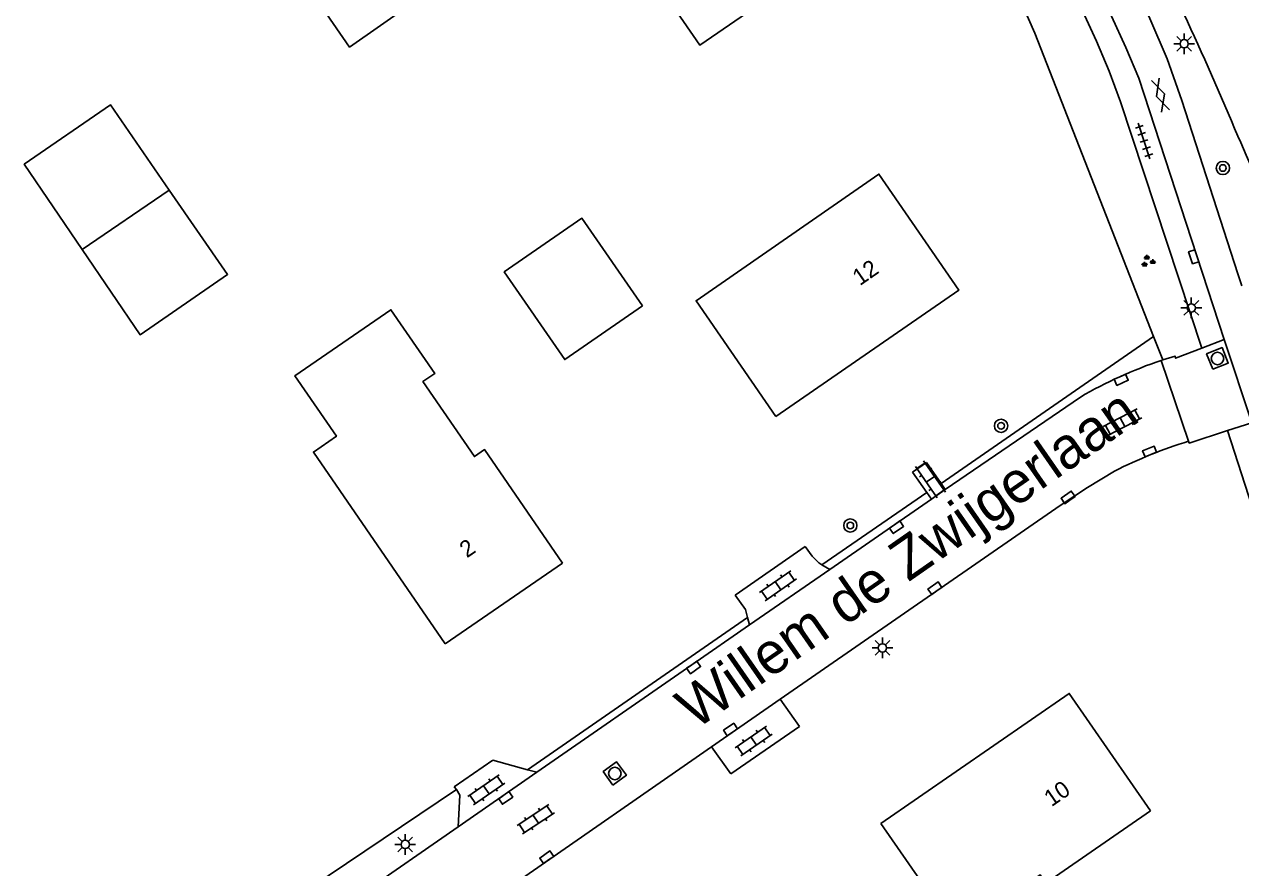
# Model space of a CAD drawing. Extents: x 137999 to 141000, y 397500 to 400501.
# Drawn here: x 138153 to 138226.2, y 399987.4 to 400038.2 of the extents above; entities that cross this region are included whole.
import ezdxf

# ---------------------------------------------------------------- set-up
doc = ezdxf.new("R2010")
doc.units = 0
for name, color, linetype in [('gg-anno-huisnummerreeks BGT', 7, 'Continuous'), ('gg-anno-openbare ruimte label', 7, 'Continuous'), ('gg-bbg-gedigitaliseerde bebouwing', 7, 'Continuous'), ('gg-bbg-gedigitaliseerde bijgebouw', 7, 'Continuous'), ('gg-bbg-hoofdgebouw', 7, 'Continuous'), ('gg-bbg-tussenscheiding', 7, 'Continuous'), ('gg-knt-verharding', 7, 'Continuous'), ('gt-grn-groengrens', 7, 'Continuous'), ('gt-grn-vlakafsluiter', 7, 'Continuous'), ('gt-grn-weggrens', 7, 'Continuous'), ('gt-symb-boom', 7, 'Continuous'), ('gt-symb-gesloten verharding', 7, 'Continuous'), ('gt-symb-groenvak', 7, 'Continuous'), ('gt-symb-klinker verharding', 7, 'Continuous'), ('gt-symb-kolk', 7, 'Continuous'), ('gt-symb-lichtmast', 7, 'Continuous'), ('gt-symb-rioolschacht', 7, 'Continuous'), ('gt-symb-tegel verharding', 7, 'Continuous')]:
    doc.layers.add(name, color=color, linetype=linetype)

# ---------------------------------------------------------------- blocks, each defined once
blk = doc.blocks.new('gt0-TEG1')
at = {"layer": 'gt-symb-tegel verharding'}
for p, q in [((-1.125, 0), (1.125, 0)), ((-0.9, -0.25), (-0.9, 0.25)), ((-0.45, -0.25), (-0.45, 0.25)), ((0, -0.25), (0, 0.25)), ((0.45, -0.25), (0.45, 0.25)), ((0.9, -0.25), (0.9, 0.25))]:
    blk.add_line(p, q, dxfattribs=at)
blk = doc.blocks.new('gt0-GRVAK')
at = {"layer": 'gt-symb-groenvak'}
for p, q in [((-0.11, 0.189), (-0.228, 0.24)), ((-0.182, 0.153), (0.088, 0.153)), ((-0.091, 0.211), (-0.156, 0.322)), ((-0.047, 0.214), (-0.047, 0.393)), ((-0.004, 0.211), (0.061, 0.322)), ((0.015, 0.189), (0.133, 0.24)), ((0.262, -0.052), (0.197, 0.059)), ((0.305, -0.049), (0.305, 0.13)), ((0.349, -0.052), (0.414, 0.059)), ((-0.245, -0.228), (-0.363, -0.177)), ((-0.318, -0.264), (-0.047, -0.264)), ((-0.226, -0.206), (-0.291, -0.095)), ((-0.183, -0.203), (-0.183, -0.024)), ((-0.139, -0.206), (-0.074, -0.095)), ((-0.12, -0.228), (-0.002, -0.177)), ((0.243, -0.074), (0.125, -0.023)), ((0.17, -0.11), (0.441, -0.11)), ((0.368, -0.074), (0.486, -0.023))]:
    blk.add_line(p, q, dxfattribs=at)
blk = doc.blocks.new('gt0-GESVH1')
at = {"layer": 'gt-symb-gesloten verharding'}
for p, q in [((-0.992, -0.261), (0.008, 0.239)), ((0.008, -0.261), (-0.992, 0.239)), ((0.008, 0.239), (1.008, -0.261)), ((1.008, 0.239), (0.008, -0.261))]:
    blk.add_line(p, q, dxfattribs=at)
blk = doc.blocks.new('gt0-LMAST')
at = {"layer": 'gt-symb-lichtmast'}
for p, q in [((-0.182, 0.173), (-0.447, 0.438)), ((-0.005, 0.246), (-0.005, 0.621)), ((0.172, 0.173), (0.437, 0.438)), ((-0.255, -0.004), (-0.63, -0.004)), ((-0.182, -0.181), (-0.447, -0.446)), ((-0.005, -0.254), (-0.005, -0.629)), ((0.437, -0.446), (0.172, -0.181)), ((0.245, -0.004), (0.62, -0.004))]:
    blk.add_line(p, q, dxfattribs=at)
blk.add_circle((-0.005, -0.004), 0.25, dxfattribs=at)
blk = doc.blocks.new('gt0-KOLK')
at = {"layer": 'gt-symb-kolk'}
blk.add_lwpolyline([(0, 0), (0.375, 0), (0.375, 0.4), (-0.375, 0.4), (-0.375, 0), (0, 0)], dxfattribs=at)
blk = doc.blocks.new('gt0-BOOM')
at = {"layer": 'gt-symb-boom'}
for radius in [0.4, 0.2]:
    blk.add_circle((0, 0), radius, dxfattribs=at)
blk = doc.blocks.new('gt0-RS')
at = {"layer": 'gt-symb-rioolschacht'}
blk.add_lwpolyline([(-0.5, -0.5), (0.5, -0.5), (0.5, 0.5), (-0.5, 0.5)], close=True, dxfattribs=at)
blk.add_circle((0, 0), 0.375, dxfattribs=at)
blk = doc.blocks.new('gt0-KL1')
at = {"layer": 'gt-symb-klinker verharding'}
for p, q in [((-1.15, 0.3), (1.15, 0.3)), ((-1, -0.3), (-1, 0.3)), ((-0.5, 0.3), (-0.5, 0.45)), ((0, -0.3), (0, 0.3)), ((0.5, 0.3), (0.5, 0.45)), ((1, -0.3), (1, 0.3)), ((-1.15, -0.3), (1.15, -0.3)), ((-0.5, -0.45), (-0.5, -0.3)), ((0.5, -0.45), (0.5, -0.3))]:
    blk.add_line(p, q, dxfattribs=at)

msp = doc.modelspace()

# ---------------------------------------------------------------- linework, layer by layer
at = {"layer": 'gg-bbg-gedigitaliseerde bebouwing'}
for points in [[(138200.38, 400041.55), (138193.626, 400036.894), (138186.016, 400047.934), (138192.77, 400052.59)], [(138185.36, 400005.72), (138180.662, 400012.56), (138180.053, 400012.142), (138176.955, 400016.648), (138177.665, 400017.135), (138175.027, 400020.973), (138169.248, 400017), (138171.745, 400013.367), (138170.355, 400012.412), (138178.29, 400000.86)], [(138204.52, 399990.06), (138209.062, 399983.493), (138214.095, 399986.969), (138214.441, 399986.468), (138220.74, 399990.81)]]:
    msp.add_lwpolyline(points, dxfattribs=at)
at = {"layer": 'gg-bbg-gedigitaliseerde bijgebouw'}
for points in [[(138177.934, 400040.57), (138174.358, 400045.667), (138169.002, 400041.911), (138172.535, 400036.784), (138177.934, 400040.57)], [(138156.438, 400024.604), (138152.958, 400029.735), (138158.136, 400033.313), (138161.682, 400028.179)], [(138156.438, 400024.604), (138159.922, 400019.466), (138165.188, 400023.103), (138161.682, 400028.179)], [(138190.159, 400021.21), (138185.483, 400017.979), (138181.845, 400023.251), (138186.518, 400026.48), (138190.159, 400021.21)]]:
    msp.add_lwpolyline(points, dxfattribs=at)
at = {"layer": 'gg-bbg-hoofdgebouw'}
msp.add_line((138185.36, 400005.72), (138178.29, 400000.86), dxfattribs=at)
for points in [[(138198.2, 400014.56), (138193.39, 400021.52), (138204.4, 400029.14), (138209.21, 400022.16), (138198.2, 400014.56)], [(138204.52, 399990.06), (138215.86, 399997.89), (138220.74, 399990.81)]]:
    msp.add_lwpolyline(points, dxfattribs=at)
at = {"layer": 'gg-bbg-tussenscheiding'}
msp.add_line((138156.438, 400024.604), (138161.682, 400028.179), dxfattribs=at)
at = {"layer": 'gg-knt-verharding'}
for p, q in [((138225.19, 400019.194), (138223.539, 400024.221)), ((138226.843, 400014.162), (138225.19, 400019.194)), ((138221.397, 400017.93), (138221.483, 400017.957)), ((138221.397, 400017.93), (138223.038, 400013.059)), ((138208.387, 400010.154), (138216.525, 400015.724)), ((138208.14, 400010.51), (138207.257, 400011.784)), ((138207.282, 400009.972), (138206.425, 400011.208)), ((138208.387, 400010.154), (138208.14, 400010.51)), ((138207.558, 400009.574), (138207.282, 400009.972)), ((138207.558, 400009.574), (138208.387, 400010.154)), ((138201.444, 400005.347), (138207.558, 400009.574)), ((138201.444, 400005.347), (138200.972, 400005.623)), ((138196.606, 400002.008), (138201.444, 400005.347)), ((138196.606, 400002.008), (138196.486, 400002.46)), ((138198.452, 399997.533), (138194.322, 399994.674)), ((138198.452, 399997.533), (138199.622, 399995.886)), ((138182.432, 399986.415), (138194.322, 399994.674)), ((138194.322, 399994.674), (138195.481, 399993.04)), ((138183.255, 399993.29), (138181.161, 399993.867)), ((138179.065, 399989.853), (138183.811, 399993.137)), ((138183.811, 399993.137), (138183.255, 399993.29)), ((138178.835, 399992.267), (138178.974, 399992.108)), ((138168.488, 399982.542), (138179.065, 399989.853))]:
    msp.add_line(p, q, dxfattribs=at)
for points in [[(138223.539, 400024.221), (138220.047, 400034.916), (138219.271, 400036.765), (138214.079, 400048.102), (138213.73, 400048.765)], [(138212.47, 400047.96), (138212.738, 400047.456), (138217.498, 400037.145), (138218.262, 400035.335), (138218.931, 400033.488), (138223.838, 400018.665)], [(138217.543, 400045.315), (138220.702, 400038.501), (138221.745, 400036.07), (138222.627, 400033.575), (138226.006, 400023.128), (138226.249, 400022.413)], [(138221.483, 400017.957), (138222.221, 400018.19), (138222.261, 400018.061), (138223.838, 400018.665)], [(138223.038, 400013.059), (138223.077, 400012.946), (138225.377, 400013.71)], [(138228.215, 400005.286), (138228.102, 400005.254), (138225.377, 400013.71)], [(138198.452, 399997.533), (138215.311, 400009.185), (138216.964, 400010.28), (138218.587, 400011.265)], [(138200.972, 400005.623), (138200.774, 400005.739), (138200.372, 400006.14), (138199.961, 400006.726)], [(138196.486, 400002.46), (138196.362, 400002.926), (138195.751, 400003.807)], [(138183.811, 399993.137), (138193.128, 399999.61), (138196.606, 400002.008)], [(138179.065, 399989.853), (138179.172, 399991.754), (138178.974, 399992.108)]]:
    msp.add_lwpolyline(points, dxfattribs=at)
for centre, radius, start, end in [((138024.312, 399947.003), 218.644, 22.71067, 26.92864), ((138185.857, 400012.732), 44.282, 16.42068, 24.95793), ((138230.064, 399992.306), 27.05, 108.68723, 120.03399), ((138230.837, 399987.291), 26.922, 106.83877, 117.06557)]:
    msp.add_arc(centre, radius, start, end, dxfattribs=at)
at = {"layer": 'gt-grn-groengrens'}
for p, q in [((138208.14, 400010.51), (138220.933, 400019.361)), ((138220.933, 400019.361), (138221.483, 400017.957)), ((138207.282, 400009.972), (138200.972, 400005.623)), ((138183.255, 399993.29), (138196.486, 400002.46)), ((138170.138, 399986.157), (138178.974, 399992.108))]:
    msp.add_line(p, q, dxfattribs=at)
msp.add_lwpolyline([(138202.558, 400058.236), (138202.903, 400057.572), (138203.646, 400056.375), (138209.355, 400046.788), (138211.645, 400042.501), (138213.789, 400037.613), (138220.933, 400019.361)], dxfattribs=at)
at = {"layer": 'gt-grn-vlakafsluiter'}
for p, q in [((138206.425, 400011.208), (138207.257, 400011.784)), ((138199.961, 400006.726), (138195.751, 400003.807)), ((138199.622, 399995.886), (138195.481, 399993.04)), ((138181.161, 399993.867), (138178.835, 399992.267))]:
    msp.add_line(p, q, dxfattribs=at)
at = {"layer": 'gt-grn-weggrens'}
for p, q in [((138225.19, 400019.194), (138223.838, 400018.665)), ((138225.377, 400013.71), (138226.843, 400014.162))]:
    msp.add_line(p, q, dxfattribs=at)

# ---------------------------------------------------------------- block references
at = {"layer": 'gt-symb-boom'}
for p in [(138225.104, 400029.506), (138211.749, 400013.989), (138202.678, 400007.991)]:
    msp.add_blockref('gt0-BOOM', p, dxfattribs=at)
at = {"layer": 'gt-symb-gesloten verharding', "rotation": -71.94544753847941}
msp.add_blockref('gt0-GESVH1', (138221.354, 400033.901), dxfattribs=at)
at = {"layer": 'gt-symb-groenvak'}
msp.add_blockref('gt0-GRVAK', (138220.577, 400023.89), dxfattribs=at)
at = {"layer": 'gt-symb-klinker verharding'}
for p, rotation in [((138219.058, 400014.212), 27.513061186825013), ((138207.497, 400010.767), -55.22870835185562), ((138198.327, 400004.366), 34.73862528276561), ((138196.857, 399995.023), 34.532124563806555), ((138180.767, 399992.082), 34.53212456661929), ((138183.74, 399990.321), 33.2928485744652)]:
    msp.add_blockref('gt0-KL1', p, dxfattribs=dict(at, rotation=rotation))
at = {"layer": 'gt-symb-kolk'}
for p, rotation in [((138223.539, 400024.221), 108.18126897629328), ((138218.9, 400016.945), -155.6261730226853), ((138220.764, 400012.258), 21.969256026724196), ((138215.897, 400009.517), 34.53212456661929), ((138205.347, 400008.05), -145.29821140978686), ((138207.887, 400004.053), 34.66146874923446), ((138193.128, 399999.61), -145.21093745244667), ((138195.582, 399995.55), 34.64360331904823), ((138181.821, 399991.76), -145.44367823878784), ((138184.519, 399987.86), 34.8069206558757)]:
    msp.add_blockref('gt0-KOLK', p, dxfattribs=dict(at, rotation=rotation))
at = {"layer": 'gt-symb-lichtmast'}
for p in [(138222.778, 400036.988), (138223.209, 400021.088), (138204.618, 400000.631), (138175.89, 399988.802)]:
    msp.add_blockref('gt0-LMAST', p, dxfattribs=at)
at = {"layer": 'gt-symb-rioolschacht'}
for p, rotation in [((138224.777, 400018.042), 22.20564333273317), ((138188.499, 399993.067), 36.04992049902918)]:
    msp.add_blockref('gt0-RS', p, dxfattribs=dict(at, rotation=rotation))
at = {"layer": 'gt-symb-tegel verharding', "rotation": -71.76430853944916}
msp.add_blockref('gt0-TEG1', (138220.358, 400031.133), dxfattribs=at)

# ---------------------------------------------------------------- texts
at = {"layer": 'gg-anno-huisnummerreeks BGT'}
for s, rotation, p in [('12', 34.6, (138203.25, 400022.389)), ('2', 34.5, (138179.597, 400006.006)), ('10', 34.6, (138214.785, 399991.032))]:
    msp.add_text(s, height=1, rotation=rotation, dxfattribs=at).set_placement(p)
at = {"layer": 'gg-anno-openbare ruimte label'}
msp.add_text('Willem de Zwijgerlaan', height=2.5, rotation=34.8, dxfattribs=at).set_placement((138193.355, 399995.661))

doc.saveas('drawing.dxf')
